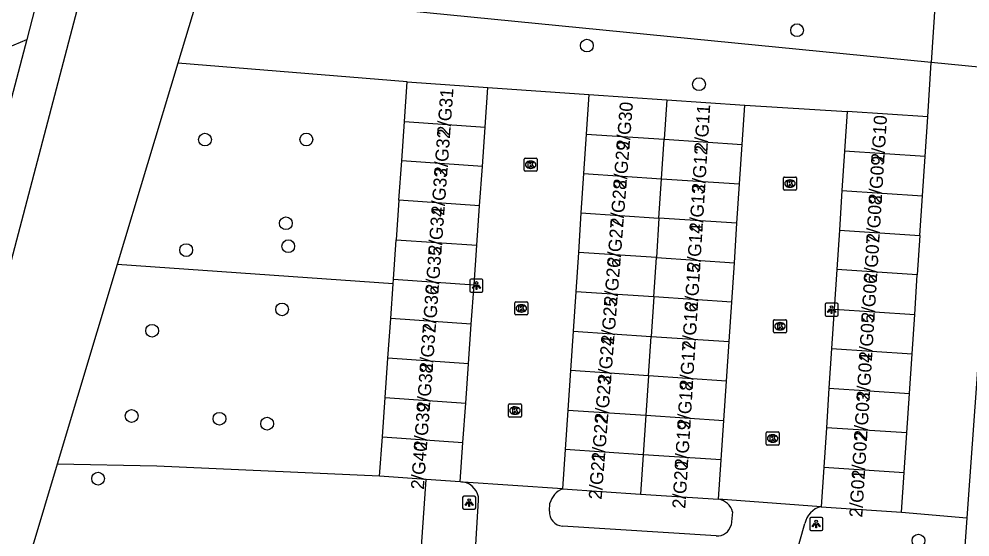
# Model space of a CAD drawing. Extents: x 161848 to 162726, y 385382 to 386521.
# Drawn here: x 161983.8 to 162056.5, y 386427.2 to 386466.8 of the extents above; entities that cross this region are included whole.
import ezdxf

# ---------------------------------------------------------------- set-up
doc = ezdxf.new("R2010")
doc.units = 0
for name, color, linetype in [('IMGEO_Berm_groen', 7, 'Continuous'), ('IMGEO_Boom', 7, 'Continuous'), ('IMGEO_Fietspad_gesloten', 7, 'Continuous'), ('IMGEO_Groenvoorziening', 7, 'Continuous'), ('IMGEO_Hek', 7, 'Continuous'), ('IMGEO_Kolk', 7, 'Continuous'), ('IMGEO_Lichtpunt', 7, 'Continuous'), ('IMGEO_Muur', 7, 'Continuous'), ('IMGEO_Pand', 7, 'Continuous'), ('IMGEO_Pand_nummerreeks', 7, 'Continuous'), ('IMGEO_Rijbaan_lokaal_open', 7, 'Continuous'), ('IMGEO_Voetpad_open', 7, 'Continuous')]:
    doc.layers.add(name, color=color, linetype=linetype)

msp = doc.modelspace()

# ---------------------------------------------------------------- linework, layer by layer
at = {"layer": 'IMGEO_Berm_groen'}
for points in [[(161997.655, 386469.021), (161995.978, 386463.441)], [(161976.663, 386461.982), (161984.423, 386465.258)], [(161995.978, 386463.441), (161991.352, 386448.043)], [(161991.352, 386448.043), (161986.765, 386432.778)], [(161986.765, 386432.778), (161980.695, 386412.574)]]:
    msp.add_lwpolyline(points, dxfattribs=at)
at = {"layer": 'IMGEO_Boom'}
for centre in [(162043.326, 386465.962), (162027.254, 386464.787), (162035.827, 386461.834), (161998.053, 386457.599), (162005.801, 386457.603), (162004.24, 386451.2), (162004.42, 386449.443), (161996.618, 386449.144), (162003.949, 386444.608), (161994.013, 386442.976), (161992.448, 386436.46), (161999.163, 386436.249), (162002.808, 386435.869), (161989.881, 386431.666), (162052.605, 386426.925)]:
    msp.add_circle(centre, 0.489, dxfattribs=at)
at = {"layer": 'IMGEO_Fietspad_gesloten'}
for points in [[(161988.198, 386479.98), (161986.853, 386474.659), (161984.423, 386465.258)], [(161973.968, 386413.035), (161991.223, 386478.677)], [(161984.423, 386465.258), (161983.512, 386461.754), (161966.822, 386398.422), (161959.624, 386370.394)]]:
    msp.add_lwpolyline(points, dxfattribs=at)
at = {"layer": 'IMGEO_Groenvoorziening'}
for points in [[(162054.173, 386472.418), (162053.585, 386463.502)], [(162053.585, 386463.502), (162000, 386468.789), (161997.655, 386469.021)], [(162013.524, 386462.008), (161995.978, 386463.441)], [(162053.311, 386459.338), (162053.585, 386463.502)], [(162058.787, 386462.989), (162053.585, 386463.502)], [(162012.439, 386446.566), (161991.352, 386448.043)], [(162011.405, 386431.844), (161994.386, 386432.611), (161986.765, 386432.778)], [(162051.319, 386429.114), (162056.311, 386428.674)]]:
    msp.add_lwpolyline(points, dxfattribs=at)
at = {"layer": 'IMGEO_Hek'}
msp.add_lwpolyline([(162011.405, 386431.844), (161994.386, 386432.611)], dxfattribs=at)
at = {"layer": 'IMGEO_Kolk'}
for p, q in [((162022.45, 386455.248), (162022.45, 386456.1)), ((162022.525, 386456.174), (162023.377, 386456.174)), ((162022.938, 386455.954), (162022.963, 386455.954)), ((162023.451, 386456.1), (162023.451, 386455.248)), ((162023.377, 386455.174), (162022.525, 386455.174)), ((162022.961, 386455.394), (162022.936, 386455.394)), ((162042.28, 386453.808), (162042.28, 386454.66)), ((162042.355, 386454.734), (162043.207, 386454.734)), ((162042.768, 386454.514), (162042.793, 386454.514)), ((162043.281, 386454.66), (162043.281, 386453.808)), ((162043.207, 386453.734), (162042.355, 386453.734)), ((162042.791, 386453.954), (162042.766, 386453.954)), ((162021.741, 386444.261), (162021.741, 386445.113)), ((162021.816, 386445.187), (162022.668, 386445.187)), ((162022.229, 386444.967), (162022.254, 386444.967)), ((162022.742, 386445.113), (162022.742, 386444.261)), ((162022.668, 386444.187), (162021.816, 386444.187)), ((162022.252, 386444.407), (162022.227, 386444.407)), ((162041.52, 386442.897), (162041.52, 386443.749)), ((162041.595, 386443.823), (162042.447, 386443.823)), ((162042.008, 386443.603), (162042.033, 386443.603)), ((162042.521, 386443.749), (162042.521, 386442.897)), ((162042.447, 386442.823), (162041.595, 386442.823)), ((162042.031, 386443.043), (162042.006, 386443.043)), ((162021.335, 386437.376), (162022.187, 386437.376)), ((162021.26, 386436.45), (162021.26, 386437.302)), ((162021.748, 386437.156), (162021.773, 386437.156)), ((162022.261, 386437.302), (162022.261, 386436.45)), ((162022.187, 386436.376), (162021.335, 386436.376)), ((162021.771, 386436.596), (162021.746, 386436.596)), ((162041.026, 386435.237), (162041.878, 386435.237)), ((162040.951, 386434.311), (162040.951, 386435.163)), ((162041.439, 386435.017), (162041.464, 386435.017)), ((162041.952, 386435.163), (162041.952, 386434.311)), ((162041.878, 386434.237), (162041.026, 386434.237)), ((162041.462, 386434.457), (162041.437, 386434.457))]:
    msp.add_line(p, q, dxfattribs=at)
for points in [[(162022.45, 386455.248), (162022.45, 386456.1)], [(162022.525, 386456.174), (162023.377, 386456.174)], [(162022.771, 386455.874), (162022.894, 386455.874), (162022.894, 386455.723), (162023.024, 386455.874), (162023.188, 386455.874), (162023.042, 386455.723), (162023.195, 386455.474), (162023.043, 386455.474), (162022.958, 386455.638), (162022.894, 386455.571), (162022.894, 386455.474), (162022.771, 386455.474), (162022.771, 386455.874)], [(162023.451, 386456.1), (162023.451, 386455.248)], [(162023.377, 386455.174), (162022.525, 386455.174)], [(162042.28, 386453.808), (162042.28, 386454.66)], [(162042.355, 386454.734), (162043.207, 386454.734)], [(162042.601, 386454.434), (162042.724, 386454.434), (162042.724, 386454.283), (162042.854, 386454.434), (162043.018, 386454.434), (162042.872, 386454.283), (162043.025, 386454.034), (162042.873, 386454.034), (162042.788, 386454.198), (162042.724, 386454.131), (162042.724, 386454.034), (162042.601, 386454.034), (162042.601, 386454.434)], [(162043.281, 386454.66), (162043.281, 386453.808)], [(162043.207, 386453.734), (162042.355, 386453.734)], [(162021.741, 386444.261), (162021.741, 386445.113)], [(162021.816, 386445.187), (162022.668, 386445.187)], [(162022.062, 386444.887), (162022.185, 386444.887), (162022.185, 386444.736), (162022.315, 386444.887), (162022.479, 386444.887), (162022.333, 386444.736), (162022.486, 386444.487), (162022.334, 386444.487), (162022.249, 386444.651), (162022.185, 386444.584), (162022.185, 386444.487), (162022.062, 386444.487), (162022.062, 386444.887)], [(162022.742, 386445.113), (162022.742, 386444.261)], [(162022.668, 386444.187), (162021.816, 386444.187)], [(162041.52, 386442.897), (162041.52, 386443.749)], [(162041.595, 386443.823), (162042.447, 386443.823)], [(162041.841, 386443.523), (162041.964, 386443.523), (162041.964, 386443.372), (162042.094, 386443.523), (162042.258, 386443.523), (162042.112, 386443.372), (162042.265, 386443.123), (162042.113, 386443.123), (162042.028, 386443.287), (162041.964, 386443.22), (162041.964, 386443.123), (162041.841, 386443.123), (162041.841, 386443.523)], [(162042.521, 386443.749), (162042.521, 386442.897)], [(162042.447, 386442.823), (162041.595, 386442.823)], [(162021.335, 386437.376), (162022.187, 386437.376)], [(162021.26, 386436.45), (162021.26, 386437.302)], [(162021.581, 386437.076), (162021.704, 386437.076), (162021.704, 386436.925), (162021.834, 386437.076), (162021.998, 386437.076), (162021.852, 386436.925), (162022.005, 386436.676), (162021.853, 386436.676), (162021.768, 386436.84), (162021.704, 386436.773), (162021.704, 386436.676), (162021.581, 386436.676), (162021.581, 386437.076)], [(162022.261, 386437.302), (162022.261, 386436.45)], [(162022.187, 386436.376), (162021.335, 386436.376)], [(162041.026, 386435.237), (162041.878, 386435.237)], [(162040.951, 386434.311), (162040.951, 386435.163)], [(162041.272, 386434.937), (162041.395, 386434.937), (162041.395, 386434.786), (162041.525, 386434.937), (162041.689, 386434.937), (162041.543, 386434.786), (162041.696, 386434.537), (162041.544, 386434.537), (162041.459, 386434.701), (162041.395, 386434.634), (162041.395, 386434.537), (162041.272, 386434.537), (162041.272, 386434.937)], [(162041.952, 386435.163), (162041.952, 386434.311)], [(162041.878, 386434.237), (162041.026, 386434.237)]]:
    msp.add_lwpolyline(points, dxfattribs=at)
for centre, start, end in [((162022.527, 386456.098), 91.55205, 178.44795), ((162022.527, 386456.098), 91.55205, 178.44795), ((162023.375, 386456.098), 1.55205, 88.44795), ((162023.375, 386456.098), 1.55205, 88.44795), ((162022.527, 386455.25), 181.55205, 268.44795), ((162022.527, 386455.25), 181.55205, 268.44795), ((162023.375, 386455.25), 271.55205, 358.44795), ((162023.375, 386455.25), 271.55205, 358.44795), ((162042.357, 386454.658), 91.55205, 178.44795), ((162042.357, 386454.658), 91.55205, 178.44795), ((162043.205, 386454.658), 1.55205, 88.44795), ((162043.205, 386454.658), 1.55205, 88.44795), ((162042.357, 386453.81), 181.55205, 268.44795), ((162042.357, 386453.81), 181.55205, 268.44795), ((162043.205, 386453.81), 271.55205, 358.44795), ((162043.205, 386453.81), 271.55205, 358.44795), ((162021.818, 386445.111), 91.55205, 178.44795), ((162021.818, 386445.111), 91.55205, 178.44795), ((162022.666, 386445.111), 1.55205, 88.44795), ((162022.666, 386445.111), 1.55205, 88.44795), ((162021.818, 386444.263), 181.55205, 268.44795), ((162021.818, 386444.263), 181.55205, 268.44795), ((162022.666, 386444.263), 271.55205, 358.44795), ((162022.666, 386444.263), 271.55205, 358.44795), ((162041.597, 386443.747), 91.55205, 178.44795), ((162041.597, 386443.747), 91.55205, 178.44795), ((162042.445, 386443.747), 1.55205, 88.44795), ((162042.445, 386443.747), 1.55205, 88.44795), ((162041.597, 386442.899), 181.55205, 268.44795), ((162041.597, 386442.899), 181.55205, 268.44795), ((162042.445, 386442.899), 271.55205, 358.44795), ((162042.445, 386442.899), 271.55205, 358.44795), ((162021.337, 386437.3), 91.55205, 178.44795), ((162021.337, 386437.3), 91.55205, 178.44795), ((162022.185, 386437.3), 1.55205, 88.44795), ((162022.185, 386437.3), 1.55205, 88.44795), ((162021.337, 386436.452), 181.55205, 268.44795), ((162021.337, 386436.452), 181.55205, 268.44795), ((162022.185, 386436.452), 271.55205, 358.44795), ((162022.185, 386436.452), 271.55205, 358.44795), ((162041.028, 386435.161), 91.55205, 178.44795), ((162041.028, 386435.161), 91.55205, 178.44795), ((162041.876, 386435.161), 1.55205, 88.44795), ((162041.876, 386435.161), 1.55205, 88.44795), ((162041.028, 386434.313), 181.55205, 268.44795), ((162041.028, 386434.313), 181.55205, 268.44795), ((162041.876, 386434.313), 271.55205, 358.44795), ((162041.876, 386434.313), 271.55205, 358.44795)]:
    msp.add_arc(centre, 0.0765, start, end, dxfattribs=at)
for centre, major_axis, ratio, start_param, end_param in [((162022.937, 386455.674), (-0.387, 0.002), 0.722429, 4.712389, 7.853982), ((162022.962, 386455.674), (-0.39, 0.002), 0.717154, 1.570796, 4.712389), ((162042.767, 386454.234), (-0.387, 0.002), 0.722429, 4.712389, 7.853982), ((162042.792, 386454.234), (-0.39, 0.002), 0.717154, 1.570796, 4.712389), ((162022.228, 386444.687), (-0.387, 0.002), 0.722429, 4.712389, 7.853982), ((162022.253, 386444.687), (-0.39, 0.002), 0.717154, 1.570796, 4.712389), ((162042.007, 386443.323), (-0.387, 0.002), 0.722429, 4.712389, 7.853982), ((162042.032, 386443.323), (-0.39, 0.002), 0.717154, 1.570796, 4.712389), ((162021.747, 386436.876), (-0.387, 0.002), 0.722429, 4.712389, 7.853982), ((162021.772, 386436.876), (-0.39, 0.002), 0.717154, 1.570796, 4.712389), ((162041.438, 386434.737), (-0.387, 0.002), 0.722429, 4.712389, 7.853982), ((162041.463, 386434.737), (-0.39, 0.002), 0.717154, 1.570796, 4.712389)]:
    msp.add_ellipse(centre, major_axis=major_axis, ratio=ratio, start_param=start_param, end_param=end_param, dxfattribs=at)
at = {"layer": 'IMGEO_Lichtpunt'}
for p, q in [((162018.31, 386446.836), (162018.31, 386446.029)), ((162018.31, 386446.836), (162018.31, 386446.029)), ((162019.212, 386446.931), (162018.404, 386446.931)), ((162019.212, 386446.931), (162018.404, 386446.931)), ((162019.306, 386446.029), (162019.306, 386446.836)), ((162019.306, 386446.029), (162019.306, 386446.836)), ((162018.404, 386445.935), (162019.212, 386445.935)), ((162018.404, 386445.935), (162019.212, 386445.935)), ((162045.465, 386444.995), (162045.465, 386444.188)), ((162045.465, 386444.995), (162045.465, 386444.188)), ((162046.367, 386445.09), (162045.559, 386445.09)), ((162046.367, 386445.09), (162045.559, 386445.09)), ((162046.461, 386444.188), (162046.461, 386444.995)), ((162046.461, 386444.188), (162046.461, 386444.995)), ((162045.559, 386444.094), (162046.367, 386444.094)), ((162045.559, 386444.094), (162046.367, 386444.094)), ((162017.755, 386430.232), (162017.755, 386429.425)), ((162017.755, 386430.232), (162017.755, 386429.425)), ((162018.657, 386430.327), (162017.849, 386430.327)), ((162018.657, 386430.327), (162017.849, 386430.327)), ((162018.751, 386429.425), (162018.751, 386430.232)), ((162018.751, 386429.425), (162018.751, 386430.232)), ((162017.849, 386429.331), (162018.657, 386429.331)), ((162017.849, 386429.331), (162018.657, 386429.331)), ((162045.191, 386428.698), (162044.383, 386428.698)), ((162045.191, 386428.698), (162044.383, 386428.698)), ((162044.289, 386428.603), (162044.289, 386427.796)), ((162044.289, 386428.603), (162044.289, 386427.796)), ((162045.285, 386427.796), (162045.285, 386428.603)), ((162045.285, 386427.796), (162045.285, 386428.603)), ((162044.383, 386427.702), (162045.191, 386427.702)), ((162044.383, 386427.702), (162045.191, 386427.702))]:
    msp.add_line(p, q, dxfattribs=at)
for points in [[(162018.684, 386446.5), (162018.723, 386446.472), (162018.535, 386446.21), (162018.497, 386446.237), (162018.684, 386446.5)], [(162018.786, 386446.452), (162018.833, 386446.452), (162018.833, 386446.13), (162018.786, 386446.13), (162018.786, 386446.452)], [(162018.896, 386446.472), (162018.934, 386446.499), (162019.121, 386446.237), (162019.082, 386446.209), (162018.896, 386446.472)], [(162045.839, 386444.659), (162045.878, 386444.631), (162045.69, 386444.369), (162045.652, 386444.396), (162045.839, 386444.659)], [(162046.051, 386444.631), (162046.089, 386444.658), (162046.276, 386444.396), (162046.237, 386444.368), (162046.051, 386444.631)], [(162045.941, 386444.611), (162045.988, 386444.611), (162045.988, 386444.289), (162045.941, 386444.289), (162045.941, 386444.611)], [(162018.129, 386429.896), (162018.168, 386429.868), (162017.98, 386429.606), (162017.942, 386429.633), (162018.129, 386429.896)], [(162018.231, 386429.848), (162018.278, 386429.848), (162018.278, 386429.526), (162018.231, 386429.526), (162018.231, 386429.848)], [(162018.341, 386429.868), (162018.379, 386429.895), (162018.566, 386429.633), (162018.527, 386429.605), (162018.341, 386429.868)], [(162044.663, 386428.267), (162044.702, 386428.239), (162044.514, 386427.977), (162044.476, 386428.004), (162044.663, 386428.267)], [(162044.765, 386428.219), (162044.812, 386428.219), (162044.812, 386427.897), (162044.765, 386427.897), (162044.765, 386428.219)], [(162044.875, 386428.239), (162044.913, 386428.266), (162045.1, 386428.004), (162045.061, 386427.976), (162044.875, 386428.239)]]:
    msp.add_lwpolyline(points, dxfattribs=at)
for centre in [(162018.809, 386446.634), (162045.964, 386444.793), (162018.254, 386430.03), (162044.788, 386428.401)]:
    msp.add_circle(centre, 0.0994, dxfattribs=at)
for centre, start, end in [((162018.404, 386446.836), 90, 180), ((162018.404, 386446.836), 90, 180), ((162019.212, 386446.836), 0, 90), ((162019.212, 386446.836), 0, 90), ((162018.404, 386446.029), 180, 270), ((162018.404, 386446.029), 180, 270), ((162019.212, 386446.029), 270, 0), ((162019.212, 386446.029), 270, 360), ((162045.559, 386444.995), 90, 180), ((162045.559, 386444.995), 90, 180), ((162046.367, 386444.995), 0, 90), ((162046.367, 386444.995), 0, 90), ((162045.559, 386444.188), 180, 270), ((162045.559, 386444.188), 180, 270), ((162046.367, 386444.188), 270, 0), ((162046.367, 386444.188), 270, 360), ((162017.849, 386430.232), 90, 180), ((162017.849, 386430.232), 90, 180), ((162018.657, 386430.232), 0, 90), ((162018.657, 386430.232), 0, 90), ((162017.849, 386429.425), 180, 270), ((162017.849, 386429.425), 180, 270), ((162018.657, 386429.425), 270, 0), ((162018.657, 386429.425), 270, 360), ((162044.383, 386428.603), 90, 180), ((162044.383, 386428.603), 90, 180), ((162045.191, 386428.603), 0, 90), ((162045.191, 386428.603), 0, 90), ((162044.383, 386427.796), 180, 270), ((162044.383, 386427.796), 180, 270), ((162045.191, 386427.796), 270, 0), ((162045.191, 386427.796), 270, 360)]:
    msp.add_arc(centre, 0.0946, start, end, dxfattribs=at)
at = {"layer": 'IMGEO_Muur'}
for points in [[(162019.685, 386461.576), (162027.406, 386461.035)], [(162039.332, 386460.24), (162047.156, 386459.744)]]:
    msp.add_lwpolyline(points, dxfattribs=at)
at = {"layer": 'IMGEO_Pand'}
for points in [[(162013.312, 386458.992), (162013.524, 386462.008)], [(162013.524, 386462.008), (162019.685, 386461.576)], [(162019.473, 386458.559), (162019.685, 386461.576)], [(162027.406, 386461.035), (162027.205, 386458.02)], [(162027.406, 386461.035), (162033.369, 386460.638)], [(162033.369, 386460.638), (162033.168, 386457.622)], [(162033.369, 386460.638), (162039.332, 386460.24)], [(162039.131, 386457.225), (162039.332, 386460.24)], [(162047.156, 386459.744), (162046.957, 386456.721)], [(162053.311, 386459.338), (162047.156, 386459.744)], [(162053.112, 386456.316), (162053.311, 386459.338)], [(162013.1, 386455.975), (162013.312, 386458.992)], [(162013.312, 386458.992), (162019.473, 386458.559)], [(162019.261, 386455.542), (162019.473, 386458.559)], [(162027.205, 386458.02), (162027.004, 386455.004)], [(162027.205, 386458.02), (162033.168, 386457.622)], [(162032.967, 386454.607), (162033.168, 386457.622)], [(162033.168, 386457.622), (162039.131, 386457.225)], [(162038.93, 386454.209), (162039.131, 386457.225)], [(162046.957, 386456.721), (162046.758, 386453.699)], [(162053.112, 386456.316), (162046.957, 386456.721)], [(162052.913, 386453.293), (162053.112, 386456.316)], [(162012.888, 386452.959), (162013.1, 386455.975)], [(162019.261, 386455.542), (162013.1, 386455.975)], [(162019.05, 386452.526), (162019.261, 386455.542)], [(162027.004, 386455.004), (162026.803, 386451.989)], [(162027.004, 386455.004), (162032.967, 386454.607)], [(162032.766, 386451.592), (162032.967, 386454.607)], [(162032.967, 386454.607), (162038.93, 386454.209)], [(162038.729, 386451.194), (162038.93, 386454.209)], [(162046.758, 386453.699), (162046.558, 386450.676)], [(162046.758, 386453.699), (162052.913, 386453.293)], [(162012.888, 386452.959), (162012.676, 386449.942)], [(162019.05, 386452.526), (162012.888, 386452.959)], [(162052.713, 386450.271), (162052.913, 386453.293)], [(162018.838, 386449.51), (162019.05, 386452.526)], [(162026.803, 386451.989), (162026.602, 386448.974)], [(162026.803, 386451.989), (162032.766, 386451.592)], [(162032.766, 386451.592), (162032.565, 386448.576)], [(162038.729, 386451.194), (162032.766, 386451.592)], [(162038.528, 386448.179), (162038.729, 386451.194)], [(162046.558, 386450.676), (162046.359, 386447.654)], [(162046.558, 386450.676), (162052.713, 386450.271)], [(162012.464, 386446.926), (162012.676, 386449.942)], [(162012.676, 386449.942), (162018.838, 386449.51)], [(162052.713, 386450.271), (162052.514, 386447.248)], [(162018.626, 386446.493), (162018.838, 386449.51)], [(162026.602, 386448.974), (162026.401, 386445.958)], [(162032.565, 386448.576), (162026.602, 386448.974)], [(162032.364, 386445.561), (162032.565, 386448.576)], [(162032.565, 386448.576), (162038.528, 386448.179)], [(162038.327, 386445.163), (162038.528, 386448.179)], [(162046.359, 386447.654), (162046.16, 386444.632)], [(162052.514, 386447.248), (162046.359, 386447.654)], [(162012.439, 386446.566), (162012.464, 386446.926)], [(162012.464, 386446.926), (162018.626, 386446.493)], [(162052.315, 386444.226), (162052.514, 386447.248)], [(162012.252, 386443.91), (162012.439, 386446.566)], [(162018.414, 386443.477), (162018.626, 386446.493)], [(162026.401, 386445.958), (162026.2, 386442.943)], [(162032.364, 386445.561), (162026.401, 386445.958)], [(162032.364, 386445.561), (162032.163, 386442.546)], [(162038.327, 386445.163), (162032.364, 386445.561)], [(162038.126, 386442.148), (162038.327, 386445.163)], [(162046.16, 386444.632), (162045.961, 386441.609)], [(162046.16, 386444.632), (162052.315, 386444.226)], [(162052.116, 386441.204), (162052.315, 386444.226)], [(162012.041, 386440.893), (162012.252, 386443.91)], [(162018.414, 386443.477), (162012.252, 386443.91)], [(162018.202, 386440.46), (162018.414, 386443.477)], [(162026.2, 386442.943), (162025.999, 386439.928)], [(162026.2, 386442.943), (162032.163, 386442.546)], [(162031.962, 386439.53), (162032.163, 386442.546)], [(162032.163, 386442.546), (162038.126, 386442.148)], [(162037.925, 386439.133), (162038.126, 386442.148)], [(162045.961, 386441.609), (162045.762, 386438.587)], [(162045.961, 386441.609), (162052.116, 386441.204)], [(162051.917, 386438.181), (162052.116, 386441.204)], [(162011.829, 386437.877), (162012.041, 386440.893)], [(162018.202, 386440.46), (162012.041, 386440.893)], [(162017.991, 386437.444), (162018.202, 386440.46)], [(162025.999, 386439.928), (162025.798, 386436.913)], [(162031.962, 386439.53), (162025.999, 386439.928)], [(162031.962, 386439.53), (162031.761, 386436.515)], [(162037.925, 386439.133), (162031.962, 386439.53)], [(162037.724, 386436.118), (162037.925, 386439.133)], [(162045.762, 386438.587), (162045.562, 386435.564)], [(162045.762, 386438.587), (162051.917, 386438.181)], [(162051.717, 386435.159), (162051.917, 386438.181)], [(162011.617, 386434.86), (162011.829, 386437.877)], [(162011.829, 386437.877), (162017.991, 386437.444)], [(162017.779, 386434.428), (162017.991, 386437.444)], [(162025.798, 386436.913), (162025.597, 386433.897)], [(162025.798, 386436.913), (162031.761, 386436.515)], [(162031.761, 386436.515), (162031.56, 386433.5)], [(162031.761, 386436.515), (162037.724, 386436.118)], [(162037.523, 386433.102), (162037.724, 386436.118)], [(162045.562, 386435.564), (162045.363, 386432.542)], [(162051.717, 386435.159), (162045.562, 386435.564)], [(162011.405, 386431.844), (162011.617, 386434.86)], [(162011.617, 386434.86), (162017.779, 386434.428)], [(162051.518, 386432.136), (162051.717, 386435.159)], [(162017.567, 386431.412), (162017.779, 386434.428)], [(162025.597, 386433.897), (162025.396, 386430.882)], [(162031.56, 386433.5), (162025.597, 386433.897)], [(162031.56, 386433.5), (162031.359, 386430.485)], [(162037.523, 386433.102), (162031.56, 386433.5)], [(162037.322, 386430.087), (162037.523, 386433.102)], [(162045.363, 386432.542), (162045.164, 386429.52)], [(162045.363, 386432.542), (162051.518, 386432.136)], [(162014.963, 386431.595), (162011.405, 386431.844)], [(162017.567, 386431.412), (162014.963, 386431.595)], [(162051.319, 386429.114), (162051.518, 386432.136)], [(162025.396, 386430.882), (162031.359, 386430.485)], [(162031.359, 386430.485), (162037.322, 386430.087)], [(162045.164, 386429.52), (162051.319, 386429.114)]]:
    msp.add_lwpolyline(points, dxfattribs=at)
at = {"layer": 'IMGEO_Rijbaan_lokaal_open'}
for points in [[(162025.396, 386430.882), (162017.802, 386431.396)], [(162018.063, 386415.122), (162018.976, 386430.016)], [(162024.404, 386429.185), (162024.423, 386429.8)], [(162045.164, 386429.52), (162037.322, 386430.087)], [(162038.397, 386429.117), (162038.274, 386428.106)], [(162037.135, 386427.291), (162025.38, 386428.04)], [(162043.156, 386425.532), (162043.923, 386428.23)]]:
    msp.add_lwpolyline(points, dxfattribs=at)
for centre, radius, start, end in [((162017.592, 386430.028), 1.384, 359.50537, 81.27189), ((162026.022, 386429.341), 1.663, 112.09739, 163.97501), ((162037.129, 386428.792), 1.309, 14.36271, 81.5158), ((162045.522, 386427.933), 1.626, 102.72283, 169.49538), ((162025.437, 386429.077), 1.039, 174.05684, 266.83183), ((162037.231, 386428.36), 1.073, 264.85484, 346.31562)]:
    msp.add_arc(centre, radius, start, end, dxfattribs=at)
at = {"layer": 'IMGEO_Voetpad_open'}
for points in [[(162058.787, 386462.989), (162056.311, 386428.674)], [(162019.685, 386461.576), (162027.406, 386461.035)], [(162039.332, 386460.24), (162047.156, 386459.744)], [(162014.56, 386425.727), (162014.963, 386431.595)], [(162017.802, 386431.396), (162017.671, 386431.405), (162017.567, 386431.412)], [(162056.311, 386428.674), (162056.103, 386425.796)]]:
    msp.add_lwpolyline(points, dxfattribs=at)

# ---------------------------------------------------------------- texts
at = {"layer": 'IMGEO_Pand_nummerreeks'}
for s, rotation, p in [('2/G31', 85.75856, (162016.792, 386457.859)), ('2/G30', 85.47523, (162030.497, 386456.811)), ('2/G11', 86.45764, (162036.464, 386456.622)), ('2/G10', 86.46603, (162049.981, 386455.795)), ('2/G32', 85.75856, (162016.561, 386454.75)), ('2/G29', 85.47523, (162030.26, 386453.818)), ('2/G12', 86.45764, (162036.27, 386453.497)), ('2/G09', 86.46603, (162049.788, 386452.683)), ('2/G33', 85.75856, (162016.34, 386451.762)), ('2/G28', 85.47523, (162030.024, 386450.838)), ('2/G13', 86.45764, (162036.084, 386450.496)), ('2/G08', 86.46603, (162049.603, 386449.674)), ('2/G34', 85.75856, (162016.118, 386448.769)), ('2/G27', 85.47523, (162029.788, 386447.848)), ('2/G14', 86.45764, (162035.898, 386447.488)), ('2/G07', 86.46603, (162049.416, 386446.656)), ('2/G35', 85.75856, (162015.896, 386445.775)), ('2/G26', 85.47523, (162029.552, 386444.862)), ('2/G15', 86.45764, (162035.712, 386444.48)), ('2/G06', 86.46603, (162049.23, 386443.641)), ('2/G36', 85.75856, (162015.674, 386442.782)), ('2/G25', 85.47523, (162029.315, 386441.876)), ('2/G16', 86.45764, (162035.526, 386441.473)), ('2/G05', 86.46603, (162049.044, 386440.626)), ('2/G37', 85.75856, (162015.452, 386439.788)), ('2/G24', 85.47523, (162029.079, 386438.889)), ('2/G17', 86.45764, (162035.34, 386438.465)), ('2/G04', 86.46603, (162048.858, 386437.611)), ('2/G38', 85.75856, (162015.23, 386436.798)), ('2/G23', 85.47523, (162028.843, 386435.903)), ('2/G18', 86.45764, (162035.154, 386435.46)), ('2/G03', 86.46603, (162048.671, 386434.596)), ('2/G39', 85.75856, (162015.008, 386433.798)), ('2/G22', 85.47523, (162028.606, 386432.91)), ('2/G19', 86.45764, (162034.967, 386432.446)), ('2/G02', 86.46603, (162048.485, 386431.575)), ('2/G40', 85.75856, (162014.786, 386430.811)), ('2/G21', 85.47523, (162028.379, 386430.04)), ('2/G20', 86.45764, (162034.776, 386429.353)), ('2/G01', 86.46603, (162048.306, 386428.676))]:
    msp.add_text(s, height=1, rotation=rotation, dxfattribs=at).set_placement(p)

doc.saveas('drawing.dxf')
